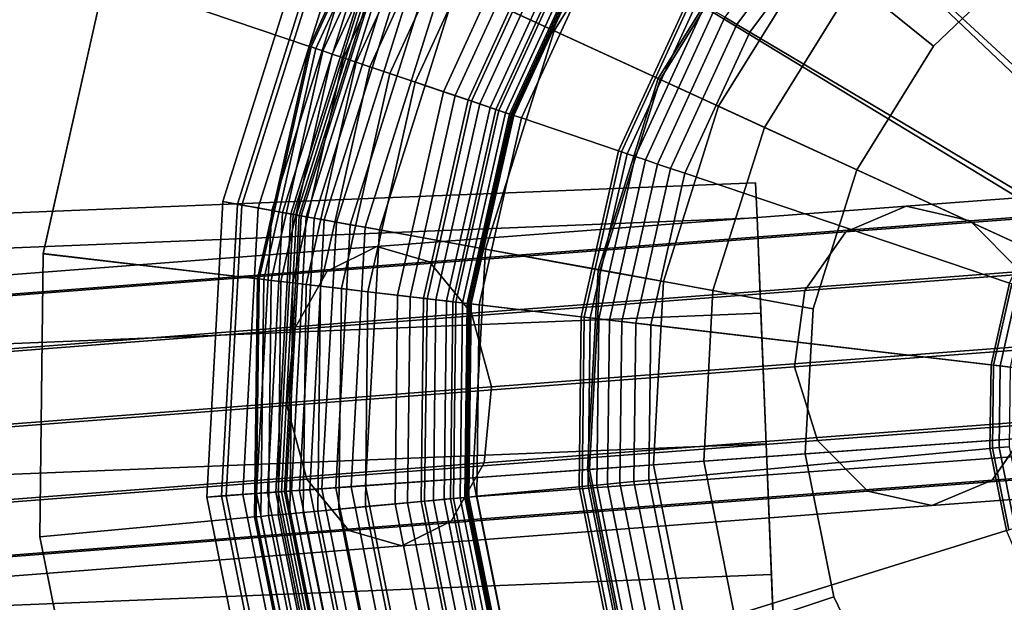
# Model space of a CAD drawing. Extents: x -43.1 to 43.1, y -41.3 to 41.3.
# Tile 527 of 656: x 32.1 to 33.1, y 1.1 to 1.7. Entities that reach past the tile are written whole.
import ezdxf

# ---------------------------------------------------------------- set-up
doc = ezdxf.new("R2010")
doc.units = 0
for name, color, linetype in [('CABLE.1', 18, 'CONTINUOUS'), ('LAMP', 7, 'CONTINUOUS'), ('LAMP_SUPPORT', 18, 'CONTINUOUS'), ('METAL_BASE', 254, 'CONTINUOUS')]:
    doc.layers.add(name, color=color, linetype=linetype)

msp = doc.modelspace()

# ---------------------------------------------------------------- linework, layer by layer
at = {"layer": 'CABLE.1'}
for points in [[(32.9063, 1.5044, 33.785), (32.9689, 1.5309, 33.741), (33.3321, 1.5582, 34.4472), (33.2596, 1.531, 34.472)], [(32.9689, 1.5309, 33.741), (33.035, 1.5158, 33.6967), (33.4081, 1.544, 34.4221), (33.3321, 1.5582, 34.4472)], [(33.035, 1.5158, 33.6967), (33.087, 1.4634, 33.6641), (33.4673, 1.4921, 34.4037), (33.4081, 1.544, 34.4221)], [(32.3703, 1.4636, 33.1747), (32.4215, 1.4892, 33.1177), (32.9689, 1.5309, 33.741), (32.9063, 1.5044, 33.785)], [(32.4215, 1.4892, 33.1177), (32.4761, 1.4733, 33.0604), (33.035, 1.5158, 33.6967), (32.9689, 1.5309, 33.741)], [(32.864, 1.4436, 33.8169), (32.9063, 1.5044, 33.785), (33.2596, 1.531, 34.472), (33.2102, 1.4696, 34.4901)], [(32.4761, 1.4733, 33.0604), (32.5196, 1.4202, 33.0181), (33.087, 1.4634, 33.6641), (33.035, 1.5158, 33.6967)], [(32.3363, 1.4034, 33.2162), (32.3703, 1.4636, 33.1747), (32.9063, 1.5044, 33.785), (32.864, 1.4436, 33.8169)], [(31.6977, 1.4117, 32.6635), (31.7373, 1.4363, 32.5976), (32.4215, 1.4892, 33.1177), (32.3703, 1.4636, 33.1747)], [(31.7373, 1.4363, 32.5976), (31.7802, 1.4196, 32.5314), (32.4761, 1.4733, 33.0604), (32.4215, 1.4892, 33.1177)], [(31.7802, 1.4196, 32.5314), (31.8151, 1.3658, 32.4826), (32.5196, 1.4202, 33.0181), (32.4761, 1.4733, 33.0604)], [(32.8533, 1.3647, 33.8283), (32.864, 1.4436, 33.8169), (33.2102, 1.4696, 34.4901), (33.1969, 1.3905, 34.4965)], [(31.6722, 1.3521, 32.7114), (31.6977, 1.4117, 32.6635), (32.3703, 1.4636, 33.1747), (32.3363, 1.4034, 33.2162)], [(32.5196, 1.4202, 33.0181), (32.5402, 1.3441, 33.0022), (33.1108, 1.3876, 33.6518), (33.087, 1.4634, 33.6641)], [(32.3286, 1.3247, 33.2309), (32.3363, 1.4034, 33.2162), (32.864, 1.4436, 33.8169), (32.8533, 1.3647, 33.8283)], [(31.8151, 1.3658, 32.4826), (31.8326, 1.2895, 32.4643), (32.5402, 1.3441, 33.0022), (32.5196, 1.4202, 33.0181)], [(31.6676, 1.2737, 32.7284), (31.6722, 1.3521, 32.7114), (32.3363, 1.4034, 33.2162), (32.3286, 1.3247, 33.2309)], [(32.5402, 1.3441, 33.0022), (32.5325, 1.2654, 33.0169), (33.1001, 1.3086, 33.6631), (33.1108, 1.3876, 33.6518)], [(32.8771, 1.2888, 33.816), (32.8533, 1.3647, 33.8283), (33.1969, 1.3905, 34.4965), (33.2235, 1.3149, 34.4895)], [(32.3493, 1.2486, 33.215), (32.3286, 1.3247, 33.2309), (32.8533, 1.3647, 33.8283), (32.8771, 1.2888, 33.816)], [(31.8326, 1.2895, 32.4643), (31.828, 1.211, 32.4814), (32.5325, 1.2654, 33.0169), (32.5402, 1.3441, 33.0022)], [(33.1001, 1.3086, 33.6631), (33.0578, 1.2478, 33.6951), (33.4312, 1.2759, 34.4212), (33.4806, 1.3373, 34.4031)], [(31.6851, 1.1973, 32.7101), (31.6676, 1.2737, 32.7284), (32.3286, 1.3247, 33.2309), (32.3493, 1.2486, 33.215)], [(32.929, 1.2364, 33.7833), (32.8771, 1.2888, 33.816), (33.2235, 1.3149, 34.4895), (33.2827, 1.263, 34.471)], [(32.5325, 1.2654, 33.0169), (32.4986, 1.2052, 33.0584), (33.0578, 1.2478, 33.6951), (33.1001, 1.3086, 33.6631)], [(32.3928, 1.1955, 33.1727), (32.3493, 1.2486, 33.215), (32.8771, 1.2888, 33.816), (32.929, 1.2364, 33.7833)], [(33.0578, 1.2478, 33.6951), (32.9952, 1.2214, 33.7391), (33.3587, 1.2487, 34.446), (33.4312, 1.2759, 34.4212)], [(31.828, 1.211, 32.4814), (31.8025, 1.1515, 32.5293), (32.4986, 1.2052, 33.0584), (32.5325, 1.2654, 33.0169)], [(32.9952, 1.2214, 33.7391), (32.929, 1.2364, 33.7833), (33.2827, 1.263, 34.471), (33.3587, 1.2487, 34.446)], [(31.72, 1.1436, 32.6613), (31.6851, 1.1973, 32.7101), (32.3493, 1.2486, 33.215), (32.3928, 1.1955, 33.1727)], [(32.4986, 1.2052, 33.0584), (32.4474, 1.1796, 33.1154), (32.9952, 1.2214, 33.7391), (33.0578, 1.2478, 33.6951)], [(32.4474, 1.1796, 33.1154), (32.3928, 1.1955, 33.1727), (32.929, 1.2364, 33.7833), (32.9952, 1.2214, 33.7391)], [(31.8025, 1.1515, 32.5293), (31.7629, 1.1268, 32.5951), (32.4474, 1.1796, 33.1154), (32.4986, 1.2052, 33.0584)], [(31.7629, 1.1268, 32.5951), (31.72, 1.1436, 32.6613), (32.3928, 1.1955, 33.1727), (32.4474, 1.1796, 33.1154)]]:
    msp.add_3dface(points, dxfattribs=at)
at = {"layer": 'LAMP'}
for points in [[(33.1778, 2.0195, 41.1434), (33.0123, 1.9265, 41.1433), (33.463, 1.3178, 41.1433), (33.3613, 2.0684, 41.1434)], [(32.7125, 1.6627, 41.6428), (32.8219, 1.8385, 41.6428), (32.6318, 1.9929, 41.6352), (32.49, 1.765, 41.6352)], [(32.5038, 1.7587, 43.9998), (32.6436, 1.9834, 43.9998), (32.7299, 1.9132, 44.107), (32.6049, 1.7122, 44.107)], [(32.8751, 1.7953, 41.1433), (32.7748, 1.6341, 41.1433), (33.463, 1.3178, 41.1433), (33.0123, 1.9265, 41.1433)], [(32.6049, 1.7122, 44.107), (32.7299, 1.9132, 44.107), (32.8235, 1.8372, 44.1939), (32.7145, 1.6618, 44.1939)], [(32.9155, 1.7624, 44.2522), (33.0433, 1.8846, 44.2522), (33.1059, 1.8002, 44.2735), (32.9971, 1.6962, 44.2735)], [(32.7748, 1.6341, 41.1433), (32.8751, 1.7953, 41.1433), (32.8219, 1.8385, 41.6428), (32.7125, 1.6627, 41.6428)], [(32.7145, 1.6618, 44.1939), (32.8235, 1.8372, 44.1939), (32.9155, 1.7624, 44.2522), (32.8222, 1.6123, 44.2522)], [(32.2624, 1.5356, 43.6401), (32.3543, 1.8274, 43.6401), (32.3682, 1.821, 43.7579), (32.2774, 1.5329, 43.7579)], [(32.2821, 1.532, 43.3843), (32.3725, 1.819, 43.3843), (32.3543, 1.8274, 43.6401), (32.2624, 1.5356, 43.6401)], [(32.2774, 1.5329, 43.7579), (32.3682, 1.821, 43.7579), (32.4214, 1.7965, 43.8806), (32.3351, 1.5224, 43.8806)], [(32.299, 1.529, 43.0998), (32.3881, 1.8118, 43.0998), (32.3725, 1.819, 43.3843), (32.2821, 1.532, 43.3843)], [(32.313, 1.5264, 42.7996), (32.401, 1.8059, 42.7996), (32.3881, 1.8118, 43.0998), (32.299, 1.529, 43.0998)], [(32.3242, 1.5244, 42.4966), (32.4114, 1.8011, 42.4966), (32.401, 1.8059, 42.7996), (32.313, 1.5264, 42.7996)], [(32.3327, 1.5229, 42.2036), (32.4192, 1.7975, 42.2036), (32.4114, 1.8011, 42.4966), (32.3242, 1.5244, 42.4966)], [(32.3384, 1.5218, 41.9337), (32.4245, 1.7951, 41.9337), (32.4192, 1.7975, 42.2036), (32.3327, 1.5229, 42.2036)], [(32.3351, 1.5224, 43.8806), (32.4214, 1.7965, 43.8806), (32.5038, 1.7587, 43.9998), (32.4243, 1.5063, 43.9998)], [(32.3414, 1.5213, 41.6997), (32.4273, 1.7938, 41.6997), (32.4245, 1.7951, 41.9337), (32.3384, 1.5218, 41.9337)], [(32.3434, 1.5209, 41.6845), (32.429, 1.793, 41.6845), (32.4273, 1.7938, 41.6997), (32.3414, 1.5213, 41.6997)], [(32.3486, 1.52, 41.6707), (32.4339, 1.7908, 41.6707), (32.429, 1.793, 41.6845), (32.3434, 1.5209, 41.6845)], [(32.9971, 1.6962, 44.2735), (33.1059, 1.8002, 44.2735), (33.463, 1.3178, 44.2735), (32.9177, 1.5684, 44.2735)], [(32.3567, 1.5185, 41.6586), (32.4413, 1.7874, 41.6586), (32.4339, 1.7908, 41.6707), (32.3486, 1.52, 41.6707)], [(32.3672, 1.5166, 41.6486), (32.4511, 1.7829, 41.6486), (32.4413, 1.7874, 41.6586), (32.3567, 1.5185, 41.6586)], [(32.3798, 1.5143, 41.6411), (32.4627, 1.7775, 41.6411), (32.4511, 1.7829, 41.6486), (32.3672, 1.5166, 41.6486)], [(32.394, 1.5117, 41.6365), (32.4758, 1.7715, 41.6365), (32.4627, 1.7775, 41.6411), (32.3798, 1.5143, 41.6411)], [(32.4094, 1.509, 41.6352), (32.49, 1.765, 41.6352), (32.4758, 1.7715, 41.6365), (32.394, 1.5117, 41.6365)], [(32.6503, 1.4652, 41.6428), (32.7125, 1.6627, 41.6428), (32.49, 1.765, 41.6352), (32.4094, 1.509, 41.6352)], [(32.8222, 1.6123, 44.2522), (32.9155, 1.7624, 44.2522), (32.9971, 1.6962, 44.2735), (32.9177, 1.5684, 44.2735)], [(32.4243, 1.5063, 43.9998), (32.5038, 1.7587, 43.9998), (32.6049, 1.7122, 44.107), (32.5338, 1.4864, 44.107)], [(32.5338, 1.4864, 44.107), (32.6049, 1.7122, 44.107), (32.7145, 1.6618, 44.1939), (32.6524, 1.4649, 44.1939)], [(32.7178, 1.453, 41.1433), (32.7748, 1.6341, 41.1433), (32.7125, 1.6627, 41.6428), (32.6503, 1.4652, 41.6428)], [(32.6524, 1.4649, 44.1939), (32.7145, 1.6618, 44.1939), (32.8222, 1.6123, 44.2522), (32.769, 1.4437, 44.2522)], [(32.7178, 1.453, 41.1433), (32.7075, 1.2634, 41.1433), (33.463, 1.3178, 41.1433), (32.7748, 1.6341, 41.1433)], [(32.769, 1.4437, 44.2522), (32.8222, 1.6123, 44.2522), (32.9177, 1.5684, 44.2735), (32.8725, 1.4249, 44.2735)], [(32.8725, 1.4249, 44.2735), (32.9177, 1.5684, 44.2735), (33.463, 1.3178, 44.2735), (32.8644, 1.2747, 44.2735)], [(32.2459, 1.2302, 43.6401), (32.2624, 1.5356, 43.6401), (32.2774, 1.5329, 43.7579), (32.2611, 1.2313, 43.7579)], [(32.2659, 1.2316, 43.3843), (32.2821, 1.532, 43.3843), (32.2624, 1.5356, 43.6401), (32.2459, 1.2302, 43.6401)], [(32.2611, 1.2313, 43.7579), (32.2774, 1.5329, 43.7579), (32.3351, 1.5224, 43.8806), (32.3196, 1.2355, 43.8806)], [(32.283, 1.2329, 43.0998), (32.299, 1.529, 43.0998), (32.2821, 1.532, 43.3843), (32.2659, 1.2316, 43.3843)], [(32.2972, 1.2339, 42.7996), (32.313, 1.5264, 42.7996), (32.299, 1.529, 43.0998), (32.283, 1.2329, 43.0998)], [(32.3086, 1.2347, 42.4966), (32.3242, 1.5244, 42.4966), (32.313, 1.5264, 42.7996), (32.2972, 1.2339, 42.7996)], [(32.3172, 1.2353, 42.2036), (32.3327, 1.5229, 42.2036), (32.3242, 1.5244, 42.4966), (32.3086, 1.2347, 42.4966)], [(32.323, 1.2357, 41.9337), (32.3384, 1.5218, 41.9337), (32.3327, 1.5229, 42.2036), (32.3172, 1.2353, 42.2036)], [(32.3196, 1.2355, 43.8806), (32.3351, 1.5224, 43.8806), (32.4243, 1.5063, 43.9998), (32.41, 1.242, 43.9998)], [(32.3261, 1.236, 41.6997), (32.3414, 1.5213, 41.6997), (32.3384, 1.5218, 41.9337), (32.323, 1.2357, 41.9337)], [(32.328, 1.2361, 41.6845), (32.3434, 1.5209, 41.6845), (32.3414, 1.5213, 41.6997), (32.3261, 1.236, 41.6997)], [(32.3333, 1.2365, 41.6707), (32.3486, 1.52, 41.6707), (32.3434, 1.5209, 41.6845), (32.328, 1.2361, 41.6845)], [(32.3415, 1.2371, 41.6586), (32.3567, 1.5185, 41.6586), (32.3486, 1.52, 41.6707), (32.3333, 1.2365, 41.6707)], [(32.3522, 1.2378, 41.6486), (32.3672, 1.5166, 41.6486), (32.3567, 1.5185, 41.6586), (32.3415, 1.2371, 41.6586)], [(32.3649, 1.2388, 41.6411), (32.3798, 1.5143, 41.6411), (32.3672, 1.5166, 41.6486), (32.3522, 1.2378, 41.6486)], [(32.3793, 1.2398, 41.6365), (32.394, 1.5117, 41.6365), (32.3798, 1.5143, 41.6411), (32.3649, 1.2388, 41.6411)], [(32.3949, 1.2409, 41.6352), (32.4094, 1.509, 41.6352), (32.394, 1.5117, 41.6365), (32.3793, 1.2398, 41.6365)], [(32.6392, 1.2585, 41.6428), (32.6503, 1.4652, 41.6428), (32.4094, 1.509, 41.6352), (32.3949, 1.2409, 41.6352)], [(32.41, 1.242, 43.9998), (32.4243, 1.5063, 43.9998), (32.5338, 1.4864, 44.107), (32.521, 1.25, 44.107)], [(32.521, 1.25, 44.107), (32.5338, 1.4864, 44.107), (32.6524, 1.4649, 44.1939), (32.6413, 1.2587, 44.1939)], [(32.7075, 1.2634, 41.1433), (32.7178, 1.453, 41.1433), (32.6503, 1.4652, 41.6428), (32.6392, 1.2585, 41.6428)], [(32.6413, 1.2587, 44.1939), (32.6524, 1.4649, 44.1939), (32.769, 1.4437, 44.2522), (32.7595, 1.2672, 44.2522)], [(32.7595, 1.2672, 44.2522), (32.769, 1.4437, 44.2522), (32.8725, 1.4249, 44.2735), (32.8644, 1.2747, 44.2735)], [(32.7448, 1.0773, 41.1433), (32.8272, 0.9062, 41.1433), (33.463, 1.3178, 41.1433), (32.7075, 1.2634, 41.1433)], [(32.9495, 0.761, 41.1433), (33.1041, 0.6508, 41.1433), (33.463, 1.3178, 41.1433), (32.8272, 0.9062, 41.1433)], [(32.8939, 1.1272, 44.2735), (32.8644, 1.2747, 44.2735), (33.463, 1.3178, 44.2735), (32.9592, 0.9916, 44.2735)], [(33.0561, 0.8766, 44.2735), (32.9592, 0.9916, 44.2735), (33.463, 1.3178, 44.2735), (33.1786, 0.7892, 44.2735)], [(32.7942, 1.0938, 44.2522), (32.7595, 1.2672, 44.2522), (32.8644, 1.2747, 44.2735), (32.8939, 1.1272, 44.2735)], [(32.7448, 1.0773, 41.1433), (32.7075, 1.2634, 41.1433), (32.6392, 1.2585, 41.6428), (32.6798, 1.0555, 41.6428)], [(32.6818, 1.0562, 44.1939), (32.6413, 1.2587, 44.1939), (32.7595, 1.2672, 44.2522), (32.7942, 1.0938, 44.2522)], [(32.6798, 1.0555, 41.6428), (32.6392, 1.2585, 41.6428), (32.3949, 1.2409, 41.6352), (32.4476, 0.9777, 41.6352)], [(32.5675, 1.0179, 44.107), (32.521, 1.25, 44.107), (32.6413, 1.2587, 44.1939), (32.6818, 1.0562, 44.1939)], [(32.376, 0.9537, 43.8806), (32.3196, 1.2355, 43.8806), (32.41, 1.242, 43.9998), (32.462, 0.9825, 43.9998)], [(32.462, 0.9825, 43.9998), (32.41, 1.242, 43.9998), (32.521, 1.25, 44.107), (32.5675, 1.0179, 44.107)], [(32.3204, 0.9351, 43.7579), (32.2611, 1.2313, 43.7579), (32.3196, 1.2355, 43.8806), (32.376, 0.9537, 43.8806)], [(32.3412, 0.9421, 43.0998), (32.283, 1.2329, 43.0998), (32.2659, 1.2316, 43.3843), (32.325, 0.9366, 43.3843)], [(32.3547, 0.9466, 42.7996), (32.2972, 1.2339, 42.7996), (32.283, 1.2329, 43.0998), (32.3412, 0.9421, 43.0998)], [(32.3656, 0.9502, 42.4966), (32.3086, 1.2347, 42.4966), (32.2972, 1.2339, 42.7996), (32.3547, 0.9466, 42.7996)], [(32.3737, 0.953, 42.2036), (32.3172, 1.2353, 42.2036), (32.3086, 1.2347, 42.4966), (32.3656, 0.9502, 42.4966)], [(32.3792, 0.9548, 41.9337), (32.323, 1.2357, 41.9337), (32.3172, 1.2353, 42.2036), (32.3737, 0.953, 42.2036)], [(32.3821, 0.9558, 41.6997), (32.3261, 1.236, 41.6997), (32.323, 1.2357, 41.9337), (32.3792, 0.9548, 41.9337)], [(32.384, 0.9564, 41.6845), (32.328, 1.2361, 41.6845), (32.3261, 1.236, 41.6997), (32.3821, 0.9558, 41.6997)], [(32.389, 0.9581, 41.6707), (32.3333, 1.2365, 41.6707), (32.328, 1.2361, 41.6845), (32.384, 0.9564, 41.6845)], [(32.3968, 0.9607, 41.6586), (32.3415, 1.2371, 41.6586), (32.3333, 1.2365, 41.6707), (32.389, 0.9581, 41.6707)], [(32.407, 0.9641, 41.6486), (32.3522, 1.2378, 41.6486), (32.3415, 1.2371, 41.6586), (32.3968, 0.9607, 41.6586)], [(32.4191, 0.9682, 41.6411), (32.3649, 1.2388, 41.6411), (32.3522, 1.2378, 41.6486), (32.407, 0.9641, 41.6486)], [(32.4328, 0.9727, 41.6365), (32.3793, 1.2398, 41.6365), (32.3649, 1.2388, 41.6411), (32.4191, 0.9682, 41.6411)], [(32.4476, 0.9777, 41.6352), (32.3949, 1.2409, 41.6352), (32.3793, 1.2398, 41.6365), (32.4328, 0.9727, 41.6365)], [(32.325, 0.9366, 43.3843), (32.2659, 1.2316, 43.3843), (32.2459, 1.2302, 43.6401), (32.306, 0.9303, 43.6401)], [(32.306, 0.9303, 43.6401), (32.2459, 1.2302, 43.6401), (32.2611, 1.2313, 43.7579), (32.3204, 0.9351, 43.7579)], [(32.8709, 0.9345, 44.2522), (32.7942, 1.0938, 44.2522), (32.8939, 1.1272, 44.2735), (32.9592, 0.9916, 44.2735)]]:
    msp.add_3dface(points, dxfattribs=at)
at = {"layer": 'LAMP_SUPPORT'}
for points in [[(33.4539, 1.3382, 40.5662), (32.915, 2.0989, 40.5662), (33.0893, 2.1968, 40.5662), (33.2801, 2.2562, 40.5662)], [(33.4539, 1.3382, 40.5662), (33.444, 1.3215, 40.5662), (32.7649, 1.9669, 40.5662), (32.915, 2.0989, 40.5662)], [(33.1637, 2.0242, 36.7827), (33.0236, 1.9456, 36.7827), (33.2284, 1.6566, 36.7827), (33.3038, 1.699, 36.7827)], [(33.444, 1.3215, 40.5662), (32.6455, 1.8066, 40.5662), (32.7649, 1.9669, 40.5662)], [(33.0236, 1.9456, 36.7827), (32.903, 1.8395, 36.7827), (33.1633, 1.5995, 36.7827), (33.2284, 1.6566, 36.7827)], [(32.455, 1.9197, 38.0011), (32.3521, 1.696, 38.0011), (32.3538, 1.6954, 37.9861), (32.4564, 1.9188, 37.9861)], [(32.455, 1.9197, 41.465), (32.3521, 1.696, 41.465), (32.3521, 1.696, 38.0011), (32.455, 1.9197, 38.0011)], [(32.4564, 1.9188, 41.48), (32.3538, 1.6954, 41.48), (32.3521, 1.696, 41.465), (32.455, 1.9197, 41.465)], [(32.4564, 1.9188, 37.9861), (32.3538, 1.6954, 37.9861), (32.3585, 1.6938, 37.9723), (32.4607, 1.9163, 37.9723)], [(32.4607, 1.9163, 41.4939), (32.3585, 1.6938, 41.4939), (32.3538, 1.6954, 41.48), (32.4564, 1.9188, 41.48)], [(32.4607, 1.9163, 37.9723), (32.3585, 1.6938, 37.9723), (32.3658, 1.6914, 37.9601), (32.4674, 1.9123, 37.9601)], [(32.4674, 1.9123, 41.5061), (32.3658, 1.6914, 41.5061), (32.3585, 1.6938, 41.4939), (32.4607, 1.9163, 41.4939)], [(32.4674, 1.9123, 37.9601), (32.3658, 1.6914, 37.9601), (32.3755, 1.6881, 37.9499), (32.4761, 1.9071, 37.9499)], [(32.4761, 1.9071, 41.5162), (32.3755, 1.6881, 41.5162), (32.3658, 1.6914, 41.5061), (32.4674, 1.9123, 41.5061)], [(32.4761, 1.9071, 37.9499), (32.3755, 1.6881, 37.9499), (32.387, 1.6842, 37.9421), (32.4866, 1.9009, 37.9421)], [(32.4866, 1.9009, 41.524), (32.387, 1.6842, 41.524), (32.3755, 1.6881, 41.5162), (32.4761, 1.9071, 41.5162)], [(32.4866, 1.9009, 37.9421), (32.387, 1.6842, 37.9421), (32.4001, 1.6798, 37.9372), (32.4985, 1.8938, 37.9372)], [(32.4985, 1.8938, 41.5289), (32.4001, 1.6798, 41.5289), (32.387, 1.6842, 41.524), (32.4866, 1.9009, 41.524)], [(32.4985, 1.8938, 37.9372), (32.4001, 1.6798, 37.9372), (32.4143, 1.6749, 37.9354), (32.5114, 1.8862, 37.9354)], [(32.5114, 1.8862, 41.5307), (32.4143, 1.6749, 41.5307), (32.4001, 1.6798, 41.5289), (32.4985, 1.8938, 41.5289)], [(32.5114, 1.8862, 37.9354), (32.4143, 1.6749, 37.9354), (32.4351, 1.6679, 37.9338), (32.5303, 1.875, 37.9338)], [(32.5916, 1.8386, 41.5307), (32.5027, 1.6451, 41.5307), (32.4143, 1.6749, 41.5307), (32.5114, 1.8862, 41.5307)], [(32.5303, 1.875, 37.9338), (32.4351, 1.6679, 37.9338), (32.4612, 1.6591, 37.929), (32.554, 1.8609, 37.929)], [(32.554, 1.8609, 37.929), (32.4612, 1.6591, 37.929), (32.4904, 1.6492, 37.9214), (32.5805, 1.8452, 37.9214)], [(32.881, 1.8599, 36.7891), (32.7813, 1.7261, 36.7891), (32.7937, 1.7187, 36.7843), (32.8916, 1.8501, 36.7843)], [(32.5805, 1.8452, 37.9214), (32.4904, 1.6492, 37.9214), (32.5194, 1.6394, 37.9114), (32.6068, 1.8296, 37.9114)], [(32.8916, 1.8501, 36.7843), (32.7937, 1.7187, 36.7843), (32.8071, 1.7107, 36.7827), (32.903, 1.8395, 36.7827)], [(32.6036, 1.8315, 41.5291), (32.5159, 1.6406, 41.5291), (32.5027, 1.6451, 41.5307), (32.5916, 1.8386, 41.5307)], [(32.903, 1.8395, 36.7827), (32.8071, 1.7107, 36.7827), (33.1116, 1.53, 36.7827), (33.1633, 1.5995, 36.7827)], [(32.6146, 1.8249, 41.5245), (32.528, 1.6365, 41.5245), (32.5159, 1.6406, 41.5291), (32.6036, 1.8315, 41.5291)], [(32.6068, 1.8296, 37.9114), (32.5194, 1.6394, 37.9114), (32.5447, 1.6309, 37.8993), (32.6298, 1.8159, 37.8993)], [(32.6244, 1.8192, 41.5173), (32.5388, 1.6329, 41.5173), (32.528, 1.6365, 41.5245), (32.6146, 1.8249, 41.5245)], [(32.6325, 1.8143, 41.5079), (32.5477, 1.6299, 41.5079), (32.5388, 1.6329, 41.5173), (32.6244, 1.8192, 41.5173)], [(32.6298, 1.8159, 37.8993), (32.5447, 1.6309, 37.8993), (32.5631, 1.6247, 37.8854), (32.6464, 1.8061, 37.8854)], [(32.6387, 1.8107, 41.4966), (32.5545, 1.6275, 41.4966), (32.5477, 1.6299, 41.5079), (32.6325, 1.8143, 41.5079)], [(33.444, 1.3215, 40.5662), (32.5181, 1.43, 40.5662), (32.562, 1.625, 40.5662), (32.6455, 1.8066, 40.5662)], [(32.6427, 1.8083, 41.4838), (32.5589, 1.6261, 41.4838), (32.5545, 1.6275, 41.4966), (32.6387, 1.8107, 41.4966)], [(32.6441, 1.8075, 41.4698), (32.5604, 1.6255, 41.4698), (32.5589, 1.6261, 41.4838), (32.6427, 1.8083, 41.4838)], [(32.6455, 1.8066, 40.5662), (32.562, 1.625, 40.5662), (32.5604, 1.6255, 41.4698), (32.6441, 1.8075, 41.4698)], [(32.6464, 1.8061, 37.8854), (32.5631, 1.6247, 37.8854), (32.571, 1.622, 37.8701), (32.6536, 1.8018, 37.8701)], [(32.6536, 1.8018, 37.8701), (32.571, 1.622, 37.8701), (32.6714, 1.588, 36.848), (32.7448, 1.7477, 36.848)], [(32.7448, 1.7477, 36.848), (32.6714, 1.588, 36.848), (32.6745, 1.587, 36.8327), (32.7476, 1.7461, 36.8327)], [(32.7476, 1.7461, 36.8327), (32.6745, 1.587, 36.8327), (32.6804, 1.585, 36.8188), (32.753, 1.7429, 36.8188)], [(32.753, 1.7429, 36.8188), (32.6804, 1.585, 36.8188), (32.6888, 1.5821, 36.8067), (32.7606, 1.7383, 36.8067)], [(32.7606, 1.7383, 36.8067), (32.6888, 1.5821, 36.8067), (32.6993, 1.5786, 36.7967), (32.7701, 1.7327, 36.7967)], [(32.7701, 1.7327, 36.7967), (32.6993, 1.5786, 36.7967), (32.7116, 1.5744, 36.7891), (32.7813, 1.7261, 36.7891)], [(32.7813, 1.7261, 36.7891), (32.7116, 1.5744, 36.7891), (32.7253, 1.5698, 36.7843), (32.7937, 1.7187, 36.7843)], [(32.7937, 1.7187, 36.7843), (32.7253, 1.5698, 36.7843), (32.74, 1.5648, 36.7827), (32.8071, 1.7107, 36.7827)], [(32.8071, 1.7107, 36.7827), (32.74, 1.5648, 36.7827), (33.0755, 1.4514, 36.7827), (33.1116, 1.53, 36.7827)], [(32.3521, 1.696, 38.0011), (32.2981, 1.4558, 38.0011), (32.2998, 1.4556, 37.9861), (32.3538, 1.6954, 37.9861)], [(32.3521, 1.696, 41.465), (32.2981, 1.4558, 41.465), (32.2981, 1.4558, 38.0011), (32.3521, 1.696, 38.0011)], [(32.3538, 1.6954, 41.48), (32.2998, 1.4556, 41.48), (32.2981, 1.4558, 41.465), (32.3521, 1.696, 41.465)], [(32.3538, 1.6954, 37.9861), (32.2998, 1.4556, 37.9861), (32.3047, 1.455, 37.9723), (32.3585, 1.6938, 37.9723)], [(32.3585, 1.6938, 41.4939), (32.3047, 1.455, 41.4939), (32.2998, 1.4556, 41.48), (32.3538, 1.6954, 41.48)], [(32.3585, 1.6938, 37.9723), (32.3047, 1.455, 37.9723), (32.3124, 1.4541, 37.9601), (32.3658, 1.6914, 37.9601)], [(32.3658, 1.6914, 41.5061), (32.3124, 1.4541, 41.5061), (32.3047, 1.455, 41.4939), (32.3585, 1.6938, 41.4939)], [(32.3658, 1.6914, 37.9601), (32.3124, 1.4541, 37.9601), (32.3225, 1.4529, 37.9499), (32.3755, 1.6881, 37.9499)], [(32.3755, 1.6881, 41.5162), (32.3225, 1.4529, 41.5162), (32.3124, 1.4541, 41.5061), (32.3658, 1.6914, 41.5061)], [(32.3755, 1.6881, 37.9499), (32.3225, 1.4529, 37.9499), (32.3346, 1.4515, 37.9421), (32.387, 1.6842, 37.9421)], [(32.387, 1.6842, 41.524), (32.3346, 1.4515, 41.524), (32.3225, 1.4529, 41.5162), (32.3755, 1.6881, 41.5162)], [(32.387, 1.6842, 37.9421), (32.3346, 1.4515, 37.9421), (32.3484, 1.4499, 37.9372), (32.4001, 1.6798, 37.9372)], [(32.4001, 1.6798, 41.5289), (32.3484, 1.4499, 41.5289), (32.3346, 1.4515, 41.524), (32.387, 1.6842, 41.524)], [(32.4001, 1.6798, 37.9372), (32.3484, 1.4499, 37.9372), (32.3633, 1.4482, 37.9354), (32.4143, 1.6749, 37.9354)], [(32.4143, 1.6749, 41.5307), (32.3633, 1.4482, 41.5307), (32.3484, 1.4499, 41.5289), (32.4001, 1.6798, 41.5289)], [(32.4143, 1.6749, 37.9354), (32.3633, 1.4482, 37.9354), (32.3851, 1.4456, 37.9338), (32.4351, 1.6679, 37.9338)], [(32.5027, 1.6451, 41.5307), (32.4559, 1.4373, 41.5307), (32.3633, 1.4482, 41.5307), (32.4143, 1.6749, 41.5307)], [(32.4351, 1.6679, 37.9338), (32.3851, 1.4456, 37.9338), (32.4124, 1.4424, 37.929), (32.4612, 1.6591, 37.929)], [(32.4612, 1.6591, 37.929), (32.4124, 1.4424, 37.929), (32.4431, 1.4388, 37.9214), (32.4904, 1.6492, 37.9214)], [(32.4904, 1.6492, 37.9214), (32.4431, 1.4388, 37.9214), (32.4735, 1.4352, 37.9114), (32.5194, 1.6394, 37.9114)], [(32.5159, 1.6406, 41.5291), (32.4698, 1.4357, 41.5291), (32.4559, 1.4373, 41.5307), (32.5027, 1.6451, 41.5307)], [(32.528, 1.6365, 41.5245), (32.4825, 1.4342, 41.5245), (32.4698, 1.4357, 41.5291), (32.5159, 1.6406, 41.5291)], [(32.5194, 1.6394, 37.9114), (32.4735, 1.4352, 37.9114), (32.5, 1.4321, 37.8993), (32.5447, 1.6309, 37.8993)], [(32.5388, 1.6329, 41.5173), (32.4937, 1.4329, 41.5173), (32.4825, 1.4342, 41.5245), (32.528, 1.6365, 41.5245)], [(32.5477, 1.6299, 41.5079), (32.5031, 1.4318, 41.5079), (32.4937, 1.4329, 41.5173), (32.5388, 1.6329, 41.5173)], [(32.5447, 1.6309, 37.8993), (32.5, 1.4321, 37.8993), (32.5192, 1.4299, 37.8854), (32.5631, 1.6247, 37.8854)], [(32.5545, 1.6275, 41.4966), (32.5103, 1.4309, 41.4966), (32.5031, 1.4318, 41.5079), (32.5477, 1.6299, 41.5079)], [(32.5589, 1.6261, 41.4838), (32.5148, 1.4304, 41.4838), (32.5103, 1.4309, 41.4966), (32.5545, 1.6275, 41.4966)], [(32.5604, 1.6255, 41.4698), (32.5165, 1.4302, 41.4698), (32.5148, 1.4304, 41.4838), (32.5589, 1.6261, 41.4838)], [(32.562, 1.625, 40.5662), (32.5181, 1.43, 40.5662), (32.5165, 1.4302, 41.4698), (32.5604, 1.6255, 41.4698)], [(32.5631, 1.6247, 37.8854), (32.5192, 1.4299, 37.8854), (32.5275, 1.4289, 37.8701), (32.571, 1.622, 37.8701)], [(32.571, 1.622, 37.8701), (32.5275, 1.4289, 37.8701), (32.6328, 1.4166, 36.848), (32.6714, 1.588, 36.848)], [(32.6714, 1.588, 36.848), (32.6328, 1.4166, 36.848), (32.636, 1.4162, 36.8327), (32.6745, 1.587, 36.8327)], [(32.6745, 1.587, 36.8327), (32.636, 1.4162, 36.8327), (32.6422, 1.4155, 36.8188), (32.6804, 1.585, 36.8188)], [(32.6804, 1.585, 36.8188), (32.6422, 1.4155, 36.8188), (32.651, 1.4144, 36.8067), (32.6888, 1.5821, 36.8067)], [(32.6888, 1.5821, 36.8067), (32.651, 1.4144, 36.8067), (32.6621, 1.4131, 36.7967), (32.6993, 1.5786, 36.7967)], [(32.6993, 1.5786, 36.7967), (32.6621, 1.4131, 36.7967), (32.6749, 1.4116, 36.7891), (32.7116, 1.5744, 36.7891)], [(32.7116, 1.5744, 36.7891), (32.6749, 1.4116, 36.7891), (32.6893, 1.41, 36.7843), (32.7253, 1.5698, 36.7843)], [(32.7253, 1.5698, 36.7843), (32.6893, 1.41, 36.7843), (32.7047, 1.4081, 36.7827), (32.74, 1.5648, 36.7827)], [(32.74, 1.5648, 36.7827), (32.7047, 1.4081, 36.7827), (33.0565, 1.3669, 36.7827), (33.0755, 1.4514, 36.7827)], [(32.2981, 1.4558, 38.0011), (32.2951, 1.2096, 38.0011), (32.2969, 1.2098, 37.9861), (32.2998, 1.4556, 37.9861)], [(32.2981, 1.4558, 41.465), (32.2951, 1.2096, 41.465), (32.2951, 1.2096, 38.0011), (32.2981, 1.4558, 38.0011)], [(32.2998, 1.4556, 41.48), (32.2969, 1.2098, 41.48), (32.2951, 1.2096, 41.465), (32.2981, 1.4558, 41.465)], [(32.2998, 1.4556, 37.9861), (32.2969, 1.2098, 37.9861), (32.3018, 1.2102, 37.9723), (32.3047, 1.455, 37.9723)], [(32.3047, 1.455, 41.4939), (32.3018, 1.2102, 41.4939), (32.2969, 1.2098, 41.48), (32.2998, 1.4556, 41.48)], [(32.3047, 1.455, 37.9723), (32.3018, 1.2102, 37.9723), (32.3095, 1.211, 37.9601), (32.3124, 1.4541, 37.9601)], [(32.3124, 1.4541, 41.5061), (32.3095, 1.211, 41.5061), (32.3018, 1.2102, 41.4939), (32.3047, 1.455, 41.4939)], [(32.3124, 1.4541, 37.9601), (32.3095, 1.211, 37.9601), (32.3197, 1.2119, 37.9499), (32.3225, 1.4529, 37.9499)], [(32.3225, 1.4529, 41.5162), (32.3197, 1.2119, 41.5162), (32.3095, 1.211, 41.5061), (32.3124, 1.4541, 41.5061)], [(32.3225, 1.4529, 37.9499), (32.3197, 1.2119, 37.9499), (32.3318, 1.213, 37.9421), (32.3346, 1.4515, 37.9421)], [(32.3346, 1.4515, 41.524), (32.3318, 1.213, 41.524), (32.3197, 1.2119, 41.5162), (32.3225, 1.4529, 41.5162)], [(32.3346, 1.4515, 37.9421), (32.3318, 1.213, 37.9421), (32.3456, 1.2143, 37.9372), (32.3484, 1.4499, 37.9372)], [(32.3484, 1.4499, 41.5289), (32.3456, 1.2143, 41.5289), (32.3318, 1.213, 41.524), (32.3346, 1.4515, 41.524)], [(32.3484, 1.4499, 37.9372), (32.3456, 1.2143, 37.9372), (32.3605, 1.2157, 37.9354), (32.3633, 1.4482, 37.9354)], [(32.3633, 1.4482, 41.5307), (32.3605, 1.2157, 41.5307), (32.3456, 1.2143, 41.5289), (32.3484, 1.4499, 41.5289)], [(32.3633, 1.4482, 37.9354), (32.3605, 1.2157, 37.9354), (32.3824, 1.2177, 37.9338), (32.3851, 1.4456, 37.9338)], [(32.4559, 1.4373, 41.5307), (32.4534, 1.2243, 41.5307), (32.3605, 1.2157, 41.5307), (32.3633, 1.4482, 41.5307)], [(32.3851, 1.4456, 37.9338), (32.3824, 1.2177, 37.9338), (32.4098, 1.2203, 37.929), (32.4124, 1.4424, 37.929)], [(33.0755, 1.4514, 36.7827), (33.0565, 1.3669, 36.7827), (33.0591, 1.3666, 36.763), (33.0779, 1.4505, 36.763)], [(33.0779, 1.4505, 36.763), (33.0591, 1.3666, 36.763), (33.066, 1.3658, 36.7108), (33.0845, 1.4483, 36.7108)], [(33.0845, 1.4483, 36.7108), (33.066, 1.3658, 36.7108), (33.0766, 1.3646, 36.6355), (33.0947, 1.4449, 36.6355)], [(32.4124, 1.4424, 37.929), (32.4098, 1.2203, 37.929), (32.4405, 1.2231, 37.9214), (32.4431, 1.4388, 37.9214)], [(32.4431, 1.4388, 37.9214), (32.4405, 1.2231, 37.9214), (32.471, 1.226, 37.9114), (32.4735, 1.4352, 37.9114)], [(32.4698, 1.4357, 41.5291), (32.4673, 1.2256, 41.5291), (32.4534, 1.2243, 41.5307), (32.4559, 1.4373, 41.5307)], [(32.4825, 1.4342, 41.5245), (32.48, 1.2268, 41.5245), (32.4673, 1.2256, 41.5291), (32.4698, 1.4357, 41.5291)], [(32.4735, 1.4352, 37.9114), (32.471, 1.226, 37.9114), (32.4976, 1.2285, 37.8993), (32.5, 1.4321, 37.8993)], [(32.4937, 1.4329, 41.5173), (32.4913, 1.2279, 41.5173), (32.48, 1.2268, 41.5245), (32.4825, 1.4342, 41.5245)], [(32.5031, 1.4318, 41.5079), (32.5007, 1.2287, 41.5079), (32.4913, 1.2279, 41.5173), (32.4937, 1.4329, 41.5173)], [(32.5, 1.4321, 37.8993), (32.4976, 1.2285, 37.8993), (32.5168, 1.2302, 37.8854), (32.5192, 1.4299, 37.8854)], [(32.5103, 1.4309, 41.4966), (32.5079, 1.2294, 41.4966), (32.5007, 1.2287, 41.5079), (32.5031, 1.4318, 41.5079)], [(32.5148, 1.4304, 41.4838), (32.5125, 1.2298, 41.4838), (32.5079, 1.2294, 41.4966), (32.5103, 1.4309, 41.4966)], [(32.5165, 1.4302, 41.4698), (32.5141, 1.23, 41.4698), (32.5125, 1.2298, 41.4838), (32.5148, 1.4304, 41.4838)], [(32.5181, 1.43, 40.5662), (32.5157, 1.2301, 40.5662), (32.5141, 1.23, 41.4698), (32.5165, 1.4302, 41.4698)], [(33.444, 1.3215, 40.5662), (33.4535, 1.2996, 40.5662), (32.5157, 1.2301, 40.5662), (32.5181, 1.43, 40.5662)], [(32.5192, 1.4299, 37.8854), (32.5168, 1.2302, 37.8854), (32.5251, 1.231, 37.8701), (32.5275, 1.4289, 37.8701)], [(32.5275, 1.4289, 37.8701), (32.5251, 1.231, 37.8701), (32.6307, 1.2408, 36.848), (32.6328, 1.4166, 36.848)], [(32.6328, 1.4166, 36.848), (32.6307, 1.2408, 36.848), (32.6339, 1.2411, 36.8327), (32.636, 1.4162, 36.8327)], [(32.636, 1.4162, 36.8327), (32.6339, 1.2411, 36.8327), (32.6402, 1.2417, 36.8188), (32.6422, 1.4155, 36.8188)], [(32.6422, 1.4155, 36.8188), (32.6402, 1.2417, 36.8188), (32.649, 1.2425, 36.8067), (32.651, 1.4144, 36.8067)], [(32.651, 1.4144, 36.8067), (32.649, 1.2425, 36.8067), (32.66, 1.2436, 36.7967), (32.6621, 1.4131, 36.7967)], [(32.6621, 1.4131, 36.7967), (32.66, 1.2436, 36.7967), (32.6729, 1.2448, 36.7891), (32.6749, 1.4116, 36.7891)], [(32.6749, 1.4116, 36.7891), (32.6729, 1.2448, 36.7891), (32.6873, 1.2461, 36.7843), (32.6893, 1.41, 36.7843)], [(32.6893, 1.41, 36.7843), (32.6873, 1.2461, 36.7843), (32.7028, 1.2476, 36.7827), (32.7047, 1.4081, 36.7827)], [(32.7047, 1.4081, 36.7827), (32.7028, 1.2476, 36.7827), (33.0554, 1.2804, 36.7827), (33.0565, 1.3669, 36.7827)], [(33.0565, 1.3669, 36.7827), (33.0554, 1.2804, 36.7827), (33.058, 1.2806, 36.763), (33.0591, 1.3666, 36.763)], [(33.0591, 1.3666, 36.763), (33.058, 1.2806, 36.763), (33.065, 1.2813, 36.7108), (33.066, 1.3658, 36.7108)], [(33.066, 1.3658, 36.7108), (33.065, 1.2813, 36.7108), (33.0756, 1.2822, 36.6355), (33.0766, 1.3646, 36.6355)], [(33.4535, 1.2996, 40.5662), (32.6341, 0.8506, 40.5662), (32.555, 1.0342, 40.5662), (32.5157, 1.2301, 40.5662)], [(33.4535, 1.2996, 40.5662), (32.7496, 0.6875, 40.5662), (32.6341, 0.8506, 40.5662)], [(33.4535, 1.2996, 40.5662), (33.4724, 1.2953, 40.5662), (32.8966, 0.552, 40.5662), (32.7496, 0.6875, 40.5662)], [(33.4724, 1.2953, 40.5662), (33.2578, 0.386, 40.5662), (33.0684, 0.45, 40.5662), (32.8966, 0.552, 40.5662)], [(32.7028, 1.2476, 36.7827), (32.7343, 1.0901, 36.7827), (33.0724, 1.1955, 36.7827), (33.0554, 1.2804, 36.7827)], [(33.0554, 1.2804, 36.7827), (33.0724, 1.1955, 36.7827), (33.0749, 1.1963, 36.763), (33.058, 1.2806, 36.763)], [(33.058, 1.2806, 36.763), (33.0749, 1.1963, 36.763), (33.0816, 1.1983, 36.7108), (33.065, 1.2813, 36.7108)], [(33.065, 1.2813, 36.7108), (33.0816, 1.1983, 36.7108), (33.0918, 1.2015, 36.6355), (33.0756, 1.2822, 36.6355)], [(32.6402, 1.2417, 36.8188), (32.6743, 1.0713, 36.8188), (32.6827, 1.074, 36.8067), (32.649, 1.2425, 36.8067)], [(32.649, 1.2425, 36.8067), (32.6827, 1.074, 36.8067), (32.6933, 1.0773, 36.7967), (32.66, 1.2436, 36.7967)], [(32.66, 1.2436, 36.7967), (32.6933, 1.0773, 36.7967), (32.7057, 1.0811, 36.7891), (32.6729, 1.2448, 36.7891)], [(32.6729, 1.2448, 36.7891), (32.7057, 1.0811, 36.7891), (32.7195, 1.0854, 36.7843), (32.6873, 1.2461, 36.7843)], [(32.6873, 1.2461, 36.7843), (32.7195, 1.0854, 36.7843), (32.7343, 1.0901, 36.7827), (32.7028, 1.2476, 36.7827)], [(32.5251, 1.231, 37.8701), (32.564, 1.037, 37.8701), (32.6652, 1.0685, 36.848), (32.6307, 1.2408, 36.848)], [(32.6307, 1.2408, 36.848), (32.6652, 1.0685, 36.848), (32.6683, 1.0695, 36.8327), (32.6339, 1.2411, 36.8327)], [(32.6339, 1.2411, 36.8327), (32.6683, 1.0695, 36.8327), (32.6743, 1.0713, 36.8188), (32.6402, 1.2417, 36.8188)], [(32.4534, 1.2243, 41.5307), (32.4952, 1.0155, 41.5307), (32.4062, 0.9878, 41.5307), (32.3605, 1.2157, 41.5307)], [(32.4098, 1.2203, 37.929), (32.4534, 1.0025, 37.929), (32.4828, 1.0117, 37.9214), (32.4405, 1.2231, 37.9214)], [(32.4405, 1.2231, 37.9214), (32.4828, 1.0117, 37.9214), (32.512, 1.0208, 37.9114), (32.471, 1.226, 37.9114)], [(32.4673, 1.2256, 41.5291), (32.5085, 1.0197, 41.5291), (32.4952, 1.0155, 41.5307), (32.4534, 1.2243, 41.5307)], [(32.48, 1.2268, 41.5245), (32.5207, 1.0235, 41.5245), (32.5085, 1.0197, 41.5291), (32.4673, 1.2256, 41.5291)], [(32.471, 1.226, 37.9114), (32.512, 1.0208, 37.9114), (32.5376, 1.0287, 37.8993), (32.4976, 1.2285, 37.8993)], [(32.4913, 1.2279, 41.5173), (32.5315, 1.0268, 41.5173), (32.5207, 1.0235, 41.5245), (32.48, 1.2268, 41.5245)], [(32.5007, 1.2287, 41.5079), (32.5405, 1.0297, 41.5079), (32.5315, 1.0268, 41.5173), (32.4913, 1.2279, 41.5173)], [(32.4976, 1.2285, 37.8993), (32.5376, 1.0287, 37.8993), (32.556, 1.0345, 37.8854), (32.5168, 1.2302, 37.8854)], [(32.5079, 1.2294, 41.4966), (32.5474, 1.0318, 41.4966), (32.5405, 1.0297, 41.5079), (32.5007, 1.2287, 41.5079)], [(32.5125, 1.2298, 41.4838), (32.5518, 1.0332, 41.4838), (32.5474, 1.0318, 41.4966), (32.5079, 1.2294, 41.4966)], [(32.5141, 1.23, 41.4698), (32.5534, 1.0337, 41.4698), (32.5518, 1.0332, 41.4838), (32.5125, 1.2298, 41.4838)], [(32.5157, 1.2301, 40.5662), (32.555, 1.0342, 40.5662), (32.5534, 1.0337, 41.4698), (32.5141, 1.23, 41.4698)], [(32.5168, 1.2302, 37.8854), (32.556, 1.0345, 37.8854), (32.564, 1.037, 37.8701), (32.5251, 1.231, 37.8701)], [(32.3095, 1.211, 37.9601), (32.3572, 0.9725, 37.9601), (32.367, 0.9755, 37.9499), (32.3197, 1.2119, 37.9499)], [(32.3197, 1.2119, 41.5162), (32.367, 0.9755, 41.5162), (32.3572, 0.9725, 41.5061), (32.3095, 1.211, 41.5061)], [(32.3197, 1.2119, 37.9499), (32.367, 0.9755, 37.9499), (32.3786, 0.9792, 37.9421), (32.3318, 1.213, 37.9421)], [(32.3318, 1.213, 41.524), (32.3786, 0.9792, 41.524), (32.367, 0.9755, 41.5162), (32.3197, 1.2119, 41.5162)], [(32.3318, 1.213, 37.9421), (32.3786, 0.9792, 37.9421), (32.3918, 0.9833, 37.9372), (32.3456, 1.2143, 37.9372)], [(32.3456, 1.2143, 41.5289), (32.3918, 0.9833, 41.5289), (32.3786, 0.9792, 41.524), (32.3318, 1.213, 41.524)], [(32.3456, 1.2143, 37.9372), (32.3918, 0.9833, 37.9372), (32.4062, 0.9878, 37.9354), (32.3605, 1.2157, 37.9354)], [(32.3605, 1.2157, 41.5307), (32.4062, 0.9878, 41.5307), (32.3918, 0.9833, 41.5289), (32.3456, 1.2143, 41.5289)], [(32.3605, 1.2157, 37.9354), (32.4062, 0.9878, 37.9354), (32.4271, 0.9943, 37.9338), (32.3824, 1.2177, 37.9338)], [(32.3824, 1.2177, 37.9338), (32.4271, 0.9943, 37.9338), (32.4534, 1.0025, 37.929), (32.4098, 1.2203, 37.929)], [(32.2951, 1.2096, 38.0011), (32.3434, 0.9682, 38.0011), (32.3451, 0.9687, 37.9861), (32.2969, 1.2098, 37.9861)], [(32.2969, 1.2098, 41.48), (32.3451, 0.9687, 41.48), (32.3434, 0.9682, 41.465), (32.2951, 1.2096, 41.465)], [(32.2951, 1.2096, 41.465), (32.3434, 0.9682, 41.465), (32.3434, 0.9682, 38.0011), (32.2951, 1.2096, 38.0011)], [(32.2969, 1.2098, 37.9861), (32.3451, 0.9687, 37.9861), (32.3498, 0.9702, 37.9723), (32.3018, 1.2102, 37.9723)], [(32.3018, 1.2102, 41.4939), (32.3498, 0.9702, 41.4939), (32.3451, 0.9687, 41.48), (32.2969, 1.2098, 41.48)], [(32.3018, 1.2102, 37.9723), (32.3498, 0.9702, 37.9723), (32.3572, 0.9725, 37.9601), (32.3095, 1.211, 37.9601)], [(32.3095, 1.211, 41.5061), (32.3572, 0.9725, 41.5061), (32.3498, 0.9702, 41.4939), (32.3018, 1.2102, 41.4939)], [(32.7343, 1.0901, 36.7827), (32.7979, 0.9426, 36.7827), (33.1067, 1.116, 36.7827), (33.0724, 1.1955, 36.7827)]]:
    msp.add_3dface(points, dxfattribs=at)
at = {"layer": 'METAL_BASE'}
for points in [[(32.455, 1.9197, 38.8457), (32.2632, 2.0335, 38.8457), (32.1409, 1.7674, 38.8457), (32.3521, 1.696, 38.8457)], [(32.3521, 1.696, 39.7327), (32.1409, 1.7674, 39.7327), (32.2632, 2.0335, 39.7327), (32.455, 1.9197, 39.7327)], [(32.455, 1.9197, 38.8457), (32.3521, 1.696, 38.8457), (32.3521, 1.696, 39.7327), (32.455, 1.9197, 39.7327)], [(32.1409, 1.7674, 39.7327), (32.0766, 1.4818, 39.7327), (32.0766, 1.4817, 38.8457), (32.1409, 1.7674, 38.8457)], [(32.3521, 1.696, 38.8457), (32.1409, 1.7674, 38.8457), (32.0766, 1.4817, 38.8457), (32.2981, 1.4558, 38.8457)], [(32.2981, 1.4558, 39.7327), (32.0766, 1.4818, 39.7327), (32.1409, 1.7674, 39.7327), (32.3521, 1.696, 39.7327)], [(32.3521, 1.696, 38.8457), (32.2981, 1.4558, 38.8457), (32.2981, 1.4558, 39.7327), (32.3521, 1.696, 39.7327)], [(32.8132, 1.555, 39.312), (32.8146, 1.5189, 39.447), (1.6066, 0.2566, 39.447), (1.6052, 0.2927, 39.312)], [(32.8146, 1.5189, 39.1769), (32.8132, 1.555, 39.312), (1.6052, 0.2927, 39.312), (1.6066, 0.2566, 39.1769)], [(32.8146, 1.5189, 39.447), (32.8132, 1.555, 39.312), (32.8146, 1.5189, 39.1769), (32.8241, 1.2852, 39.312)], [(32.8146, 1.5189, 39.447), (32.8186, 1.4201, 39.5459), (1.6106, 0.1578, 39.5459), (1.6066, 0.2566, 39.447)], [(32.8186, 1.4201, 39.0781), (32.8146, 1.5189, 39.1769), (1.6066, 0.2566, 39.1769), (1.6106, 0.1578, 39.0781)], [(32.8186, 1.4201, 39.5459), (32.8146, 1.5189, 39.447), (32.8241, 1.2852, 39.312), (32.8241, 1.2852, 39.5821)], [(32.8186, 1.4201, 39.0781), (32.8241, 1.2852, 39.0419), (32.8241, 1.2852, 39.312), (32.8146, 1.5189, 39.1769)], [(32.0766, 1.4818, 39.7327), (32.0731, 1.189, 39.7327), (32.0731, 1.189, 38.8457), (32.0766, 1.4817, 38.8457)], [(32.2951, 1.2096, 39.7327), (32.0731, 1.189, 39.7327), (32.0766, 1.4818, 39.7327), (32.2981, 1.4558, 39.7327)], [(32.2981, 1.4558, 38.8457), (32.0766, 1.4817, 38.8457), (32.0731, 1.189, 38.8457), (32.2951, 1.2096, 38.8457)], [(32.2981, 1.4558, 38.8457), (32.2951, 1.2096, 38.8457), (32.2951, 1.2096, 39.7327), (32.2981, 1.4558, 39.7327)], [(32.8186, 1.4201, 39.5459), (32.8241, 1.2852, 39.5821), (1.6161, 0.0228, 39.5821), (1.6106, 0.1578, 39.5459)], [(32.8241, 1.2852, 39.0419), (32.8186, 1.4201, 39.0781), (1.6106, 0.1578, 39.0781), (1.6161, 0.0228, 39.0419)], [(32.8241, 1.2852, 39.5821), (32.8295, 1.1502, 39.5459), (1.6216, -0.1121, 39.5459), (1.6161, 0.0228, 39.5821)], [(32.8295, 1.1502, 39.0781), (32.8241, 1.2852, 39.0419), (1.6161, 0.0228, 39.0419), (1.6216, -0.1121, 39.0781)], [(32.8295, 1.1502, 39.5459), (32.8241, 1.2852, 39.5821), (32.8241, 1.2852, 39.312), (32.8335, 1.0514, 39.447)], [(32.835, 1.0153, 39.312), (32.8335, 1.0514, 39.447), (32.8241, 1.2852, 39.312), (32.8335, 1.0514, 39.1769)], [(32.8295, 1.1502, 39.0781), (32.8335, 1.0514, 39.1769), (32.8241, 1.2852, 39.312), (32.8241, 1.2852, 39.0419)], [(32.2951, 1.2096, 38.8457), (32.0731, 1.189, 38.8457), (32.1306, 0.9018, 38.8457), (32.3434, 0.9682, 38.8457)], [(32.3434, 0.9682, 39.7327), (32.1306, 0.9018, 39.7327), (32.0731, 1.189, 39.7327), (32.2951, 1.2096, 39.7327)], [(32.2951, 1.2096, 38.8457), (32.3434, 0.9682, 38.8457), (32.3434, 0.9682, 39.7327), (32.2951, 1.2096, 39.7327)], [(32.0731, 1.189, 39.7327), (32.1306, 0.9018, 39.7327), (32.1306, 0.9018, 38.8457), (32.0731, 1.189, 38.8457)], [(32.8295, 1.1502, 39.5459), (32.8335, 1.0514, 39.447), (1.6255, -0.2109, 39.447), (1.6216, -0.1121, 39.5459)], [(32.8335, 1.0514, 39.1769), (32.8295, 1.1502, 39.0781), (1.6216, -0.1121, 39.0781), (1.6255, -0.2109, 39.1769)]]:
    msp.add_3dface(points, dxfattribs=at)

doc.saveas('drawing.dxf')
